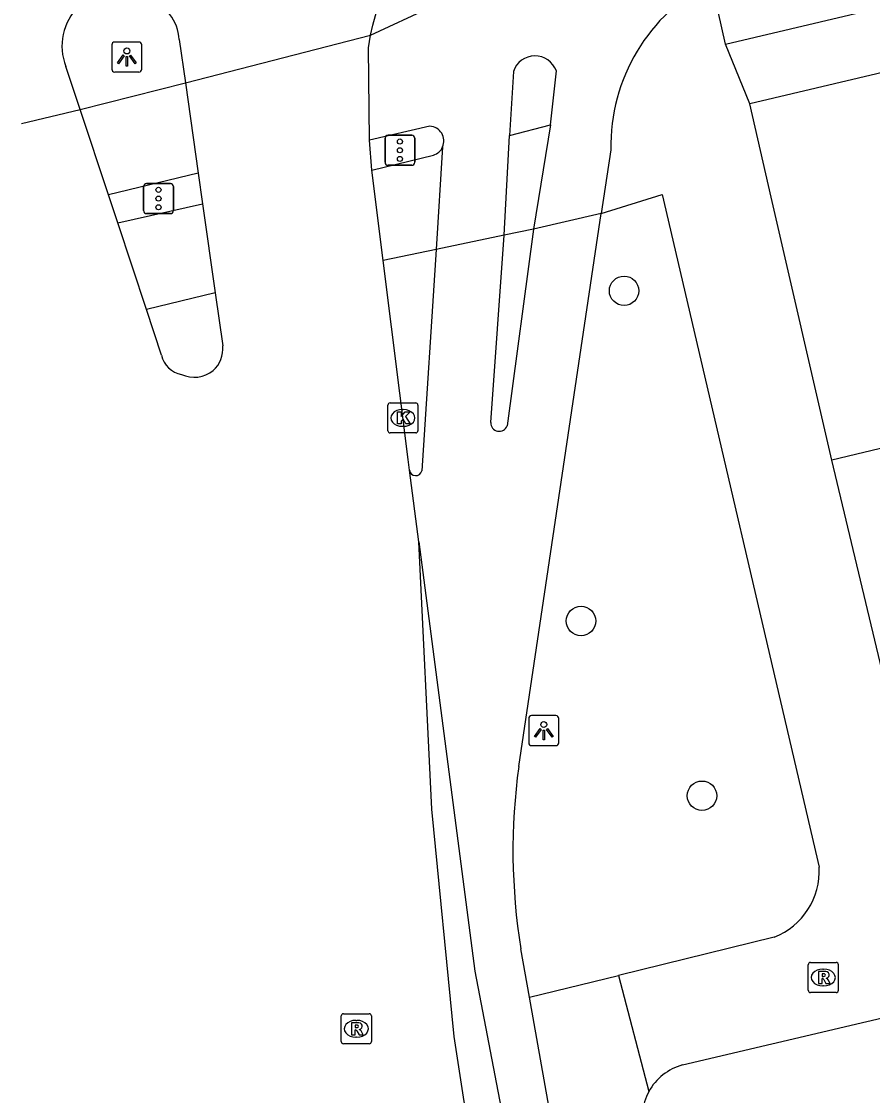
# Model space of a CAD drawing. Extents: x 158038 to 159242, y 380133 to 381214.
# Drawn here: x 158341.56 to 158369.85, y 380896.11 to 380931.84 of the extents above; entities that cross this region are included whole.
import ezdxf

# ---------------------------------------------------------------- set-up
doc = ezdxf.new("R2010")
doc.units = 0
for name, color, linetype in [('IMGEO_Boom', 7, 'Continuous'), ('IMGEO_Fietspad_open', 7, 'Continuous'), ('IMGEO_Kolk', 7, 'Continuous'), ('IMGEO_Lichtpunt', 7, 'Continuous'), ('IMGEO_Pand', 7, 'Continuous'), ('IMGEO_Rijbaan_lokaal_gesloten', 7, 'Continuous'), ('IMGEO_Rijbaan_regionaal_gesloten', 7, 'Continuous'), ('IMGEO_Rioolput', 7, 'Continuous'), ('IMGEO_Verkeersregelinstallatiepaal', 7, 'Continuous'), ('IMGEO_Voetpad_open', 7, 'Continuous')]:
    doc.layers.add(name, color=color, linetype=linetype)

msp = doc.modelspace()

# ---------------------------------------------------------------- linework, layer by layer
at = {"layer": 'IMGEO_Boom'}
for centre in [(158361.592, 380922.879), (158360.161, 380911.897), (158364.183, 380906.085)]:
    msp.add_circle(centre, 0.489, dxfattribs=at)
at = {"layer": 'IMGEO_Fietspad_open'}
for points in [[(158353.166, 380931.377), (158355.163, 380932.314), (158355.39, 380932.434), (158355.605, 380932.574), (158355.806, 380932.733), (158355.993, 380932.909), (158356.163, 380933.101), (158356.315, 380933.308), (158356.448, 380933.527), (158356.561, 380933.757), (158356.654, 380933.997), (158356.724, 380934.243), (158356.772, 380934.495), (158356.797, 380934.747), (158356.803, 380934.957), (158356.79, 380935.167), (158356.758, 380935.375), (158356.708, 380935.579), (158356.64, 380935.777), (158356.554, 380935.969), (158356.452, 380936.153), (158356.333, 380936.326), (158356.2, 380936.489), (158356.105, 380936.588)], [(158357.911, 380930.176), (158357.781, 380928.049)], [(158359.143, 380928.404), (158359.342, 380930.192)], [(158343.507, 380928.908), (158347.006, 380929.791)], [(158359.143, 380928.404), (158358.578, 380924.93)], [(158355.133, 380928.354), (158353.129, 380927.889)], [(158357.605, 380924.732), (158357.781, 380928.049)], [(158355.559, 380927.664), (158355.341, 380924.253)], [(158361.151, 380927.566), (158360.836, 380925.452)], [(158347.431, 380926.797), (158344.448, 380926.068)], [(158358.093, 380907.058), (158360.836, 380925.452)], [(158360.836, 380925.452), (158358.578, 380924.93)], [(158358.578, 380924.93), (158357.702, 380918.389)], [(158357.605, 380924.732), (158355.341, 380924.253)], [(158357.163, 380918.495), (158357.605, 380924.732)], [(158355.341, 380924.253), (158354.867, 380916.888)], [(158358.449, 380899.382), (158358.162, 380900.998)], [(158360.575, 380887.406), (158359.872, 380891.367), (158359.214, 380895.075), (158358.449, 380899.382)]]:
    msp.add_lwpolyline(points, dxfattribs=at)
for centre, radius, start, end in [((158367.294, 380927.69), 6.144, 117.0348, 181.1522), ((158358.629, 380929.933), 0.758, 19.9984, 161.2828), ((158355.11, 380927.863), 0.491, 336.1067, 87.275), ((158357.441, 380918.484), 0.278, 177.6683, 340.0801), ((158354.665, 380916.939), 0.208, 188.2696, 345.8375), ((158378.102, 380904.255), 20.205, 172.0269, 189.2778)]:
    msp.add_arc(centre, radius, start, end, dxfattribs=at)
at = {"layer": 'IMGEO_Kolk'}
for p, q in [((158353.813, 380919.151), (158354.665, 380919.151)), ((158353.738, 380918.225), (158353.738, 380919.077)), ((158354.226, 380918.931), (158354.251, 380918.931)), ((158354.739, 380919.077), (158354.739, 380918.225)), ((158354.665, 380918.151), (158353.813, 380918.151)), ((158354.249, 380918.371), (158354.224, 380918.371))]:
    msp.add_line(p, q, dxfattribs=at)
for points in [[(158353.813, 380919.151), (158354.665, 380919.151)], [(158353.738, 380918.225), (158353.738, 380919.077)], [(158354.059, 380918.851), (158354.182, 380918.851), (158354.182, 380918.7), (158354.312, 380918.851), (158354.476, 380918.851), (158354.33, 380918.7), (158354.483, 380918.451), (158354.331, 380918.451), (158354.246, 380918.615), (158354.182, 380918.548), (158354.182, 380918.451), (158354.059, 380918.451), (158354.059, 380918.851)], [(158354.739, 380919.077), (158354.739, 380918.225)], [(158354.665, 380918.151), (158353.813, 380918.151)]]:
    msp.add_lwpolyline(points, dxfattribs=at)
for centre, start, end in [((158353.815, 380919.075), 91.552, 178.448), ((158353.815, 380919.075), 91.552, 178.448), ((158354.663, 380919.075), 1.552, 88.448), ((158354.663, 380919.075), 1.552, 88.448), ((158353.815, 380918.227), 181.552, 268.448), ((158353.815, 380918.227), 181.552, 268.448), ((158354.663, 380918.227), 271.552, 358.448), ((158354.663, 380918.227), 271.552, 358.448)]:
    msp.add_arc(centre, 0.0765, start, end, dxfattribs=at)
for centre, major_axis, ratio, start_param, end_param in [((158354.225, 380918.651), (-0.387, 0.002), 0.722429, 4.712389, 7.853982), ((158354.25, 380918.651), (-0.39, 0.002), 0.717154, 1.570796, 4.712389)]:
    msp.add_ellipse(centre, major_axis=major_axis, ratio=ratio, start_param=start_param, end_param=end_param, dxfattribs=at)
at = {"layer": 'IMGEO_Lichtpunt'}
for p, q in [((158344.561, 380931.058), (158344.561, 380930.251)), ((158344.561, 380931.058), (158344.561, 380930.251)), ((158345.463, 380931.153), (158344.655, 380931.153)), ((158345.463, 380931.153), (158344.655, 380931.153)), ((158345.557, 380930.251), (158345.557, 380931.058)), ((158345.557, 380930.251), (158345.557, 380931.058)), ((158344.655, 380930.157), (158345.463, 380930.157)), ((158344.655, 380930.157), (158345.463, 380930.157)), ((158359.326, 380908.75), (158358.518, 380908.75)), ((158359.326, 380908.75), (158358.518, 380908.75)), ((158358.424, 380908.655), (158358.424, 380907.848)), ((158358.424, 380908.655), (158358.424, 380907.848)), ((158359.42, 380907.848), (158359.42, 380908.655)), ((158359.42, 380907.848), (158359.42, 380908.655)), ((158358.518, 380907.754), (158359.326, 380907.754)), ((158358.518, 380907.754), (158359.326, 380907.754))]:
    msp.add_line(p, q, dxfattribs=at)
for points in [[(158344.935, 380930.722), (158344.974, 380930.694), (158344.786, 380930.432), (158344.748, 380930.459), (158344.935, 380930.722)], [(158345.037, 380930.674), (158345.084, 380930.674), (158345.084, 380930.352), (158345.037, 380930.352), (158345.037, 380930.674)], [(158345.147, 380930.694), (158345.185, 380930.721), (158345.372, 380930.459), (158345.333, 380930.431), (158345.147, 380930.694)], [(158358.798, 380908.319), (158358.837, 380908.291), (158358.649, 380908.029), (158358.611, 380908.056), (158358.798, 380908.319)], [(158358.9, 380908.271), (158358.947, 380908.271), (158358.947, 380907.949), (158358.9, 380907.949), (158358.9, 380908.271)], [(158359.01, 380908.291), (158359.048, 380908.318), (158359.235, 380908.056), (158359.196, 380908.028), (158359.01, 380908.291)]]:
    msp.add_lwpolyline(points, dxfattribs=at)
for centre in [(158345.06, 380930.856), (158358.923, 380908.453)]:
    msp.add_circle(centre, 0.0994, dxfattribs=at)
for centre, start, end in [((158344.655, 380931.058), 90, 180), ((158344.655, 380931.058), 90, 180), ((158345.463, 380931.058), 0, 90), ((158345.463, 380931.058), 0, 90), ((158344.655, 380930.251), 180, 270), ((158344.655, 380930.251), 180, 270), ((158345.463, 380930.251), 270, 0), ((158345.463, 380930.251), 270, 360), ((158358.518, 380908.655), 90, 180), ((158358.518, 380908.655), 90, 180), ((158359.326, 380908.655), 0, 90), ((158359.326, 380908.655), 0, 90), ((158358.518, 380907.848), 180, 270), ((158358.518, 380907.848), 180, 270), ((158359.326, 380907.848), 270, 0), ((158359.326, 380907.848), 270, 360)]:
    msp.add_arc(centre, 0.0946, start, end, dxfattribs=at)
at = {"layer": 'IMGEO_Pand'}
for points in [[(158374.163, 380920.174), (158372.398, 380919.753), (158372.753, 380918.261), (158368.505, 380917.249)], [(158370.584, 380908.52), (158368.505, 380917.249)]]:
    msp.add_lwpolyline(points, dxfattribs=at)
at = {"layer": 'IMGEO_Rijbaan_lokaal_gesloten'}
for points in [[(158353.129, 380927.889), (158353.099, 380930.965), (158353.166, 380931.377)], [(158347.006, 380929.791), (158347.431, 380926.797)], [(158344.448, 380926.068), (158343.507, 380928.908)], [(158353.208, 380926.894), (158353.129, 380927.889)], [(158347.431, 380926.797), (158347.577, 380925.769)], [(158353.585, 380923.882), (158353.208, 380926.894)], [(158344.755, 380925.141), (158344.448, 380926.068)], [(158347.577, 380925.769), (158347.998, 380922.806)], [(158345.709, 380922.262), (158344.755, 380925.141)], [(158354.459, 380916.909), (158354.411, 380917.272), (158353.585, 380923.882)], [(158347.998, 380922.806), (158348.248, 380921.044)], [(158346.215, 380920.734), (158345.709, 380922.262)], [(158354.768, 380914.533), (158354.459, 380916.909)], [(158369.121, 380837.424), (158360.718, 380873.173), (158358.256, 380883.981), (158357.249, 380889.587), (158355.941, 380898.081), (158355.198, 380905.643), (158354.768, 380914.533)], [(158354.768, 380914.533), (158356.63, 380900.251), (158358.626, 380889.843), (158359.628, 380884.26)]]:
    msp.add_lwpolyline(points, dxfattribs=at)
for centre, radius, start, end in [((158347.28, 380920.951), 0.972, 311.944, 5.4737), ((158347.015, 380920.903), 0.817, 191.9266, 260.4512), ((158347.301, 380920.991), 0.989, 244.7273, 309.4825)]:
    msp.add_arc(centre, radius, start, end, dxfattribs=at)
at = {"layer": 'IMGEO_Rijbaan_regionaal_gesloten'}
for points in [[(158353.166, 380931.377), (158353.237, 380931.719), (158353.446, 380932.48), (158353.722, 380933.219), (158354.063, 380933.931), (158354.466, 380934.609), (158354.923, 380935.274), (158355.485, 380935.958), (158356.105, 380936.588)], [(158347.006, 380929.791), (158353.166, 380931.377)], [(158346.801, 380931.237), (158347.006, 380929.791)], [(158343.507, 380928.908), (158343.031, 380930.345)], [(158341.557, 380928.44), (158341.557, 380928.44), (158343.507, 380928.908)]]:
    msp.add_lwpolyline(points, dxfattribs=at)
for centre, radius, start, end in [((158344.766, 380931.021), 1.863, 134.8861, 201.2932), ((158345.265, 380931.145), 1.539, 3.4415, 70.6749)]:
    msp.add_arc(centre, radius, start, end, dxfattribs=at)
at = {"layer": 'IMGEO_Rioolput'}
for p, q in [((158367.79, 380900.539), (158368.642, 380900.539)), ((158367.715, 380899.613), (158367.715, 380900.465)), ((158368.203, 380900.319), (158368.228, 380900.319)), ((158368.716, 380900.465), (158368.716, 380899.613)), ((158368.642, 380899.539), (158367.79, 380899.539)), ((158368.226, 380899.759), (158368.201, 380899.759)), ((158352.189, 380897.908), (158352.189, 380898.76)), ((158352.264, 380898.834), (158353.116, 380898.834)), ((158353.19, 380898.76), (158353.19, 380897.908)), ((158352.677, 380898.614), (158352.702, 380898.614)), ((158352.7, 380898.054), (158352.675, 380898.054)), ((158353.116, 380897.834), (158352.264, 380897.834))]:
    msp.add_line(p, q, dxfattribs=at)
for points in [[(158367.79, 380900.539), (158368.642, 380900.539)], [(158367.715, 380899.613), (158367.715, 380900.465)], [(158368.304, 380900.237), (158368.052, 380900.239), (158368.052, 380899.839)], [(158368.716, 380900.465), (158368.716, 380899.613)], [(158368.052, 380899.839), (158368.176, 380899.839), (158368.176, 380900.001), (158368.187, 380900.001)], [(158368.23, 380900.158), (158368.176, 380900.158), (158368.176, 380900.077)], [(158368.176, 380900.077), (158368.228, 380900.077)], [(158368.234, 380899.972), (158368.305, 380899.839), (158368.445, 380899.839), (158368.38, 380899.965)], [(158368.642, 380899.539), (158367.79, 380899.539)], [(158352.189, 380897.908), (158352.189, 380898.76)], [(158352.264, 380898.834), (158353.116, 380898.834)], [(158353.19, 380898.76), (158353.19, 380897.908)], [(158352.778, 380898.532), (158352.526, 380898.534), (158352.526, 380898.134)], [(158352.704, 380898.453), (158352.65, 380898.453), (158352.65, 380898.372)], [(158352.526, 380898.134), (158352.65, 380898.134), (158352.65, 380898.296), (158352.661, 380898.296)], [(158352.65, 380898.372), (158352.702, 380898.372)], [(158352.708, 380898.267), (158352.779, 380898.134), (158352.919, 380898.134), (158352.854, 380898.26)], [(158353.116, 380897.834), (158352.264, 380897.834)]]:
    msp.add_lwpolyline(points, dxfattribs=at)
for centre, radius, start, end in [((158367.792, 380900.463), 0.0765, 91.552, 178.448), ((158367.792, 380900.463), 0.0765, 91.552, 178.448), ((158368.64, 380900.463), 0.0765, 1.552, 88.448), ((158368.64, 380900.463), 0.0765, 1.552, 88.448), ((158368.303, 380900.127), 0.109, 350.3612, 89.416), ((158368.186, 380899.948), 0.0533, 26.0293, 88.6989), ((158368.212, 380900.266), 0.19, 274.7715, 282.9687), ((158368.236, 380900.062), 0.0964, 77.0061, 93.1865), ((158368.25, 380900.119), 0.0378, 276.6634, 79.6772), ((158368.301, 380900.127), 0.112, 277.5842, 350.9817), ((158368.285, 380899.912), 0.108, 29.5134, 73.7905), ((158367.792, 380899.615), 0.0765, 181.552, 268.448), ((158367.792, 380899.615), 0.0765, 181.552, 268.448), ((158368.64, 380899.615), 0.0765, 271.552, 358.448), ((158368.64, 380899.615), 0.0765, 271.552, 358.448), ((158352.266, 380898.758), 0.0765, 91.552, 178.448), ((158352.266, 380898.758), 0.0765, 91.552, 178.448), ((158353.114, 380898.758), 0.0765, 1.552, 88.448), ((158353.114, 380898.758), 0.0765, 1.552, 88.448), ((158352.71, 380898.357), 0.0964, 77.0061, 93.1865), ((158352.724, 380898.414), 0.0378, 276.6634, 79.6772), ((158352.777, 380898.422), 0.109, 350.3612, 89.416), ((158352.775, 380898.422), 0.112, 277.5842, 350.9817), ((158352.66, 380898.243), 0.0533, 26.0293, 88.6989), ((158352.686, 380898.561), 0.19, 274.7715, 282.9687), ((158352.759, 380898.207), 0.108, 29.5134, 73.7905), ((158352.266, 380897.91), 0.0765, 181.552, 268.448), ((158352.266, 380897.91), 0.0765, 181.552, 268.448), ((158353.114, 380897.91), 0.0765, 271.552, 358.448), ((158353.114, 380897.91), 0.0765, 271.552, 358.448)]:
    msp.add_arc(centre, radius, start, end, dxfattribs=at)
for centre, major_axis, ratio, start_param, end_param in [((158368.202, 380900.039), (-0.387, 0.002), 0.722429, 4.712389, 7.853982), ((158368.227, 380900.039), (-0.39, 0.002), 0.717154, 1.570796, 4.712389), ((158352.676, 380898.334), (-0.387, 0.002), 0.722429, 4.712389, 7.853982), ((158352.701, 380898.334), (-0.39, 0.002), 0.717154, 1.570796, 4.712389)]:
    msp.add_ellipse(centre, major_axis=major_axis, ratio=ratio, start_param=start_param, end_param=end_param, dxfattribs=at)
at = {"layer": 'IMGEO_Verkeersregelinstallatiepaal'}
for p, q in [((158353.744, 380928.054), (158354.534, 380928.054)), ((158354.534, 380928.054), (158353.744, 380928.054)), ((158353.644, 380927.154), (158353.644, 380927.954)), ((158353.644, 380927.954), (158353.644, 380927.154)), ((158354.634, 380927.954), (158354.634, 380927.154)), ((158354.634, 380927.154), (158354.634, 380927.954)), ((158354.534, 380927.054), (158353.744, 380927.054)), ((158353.744, 380927.054), (158354.534, 380927.054)), ((158345.617, 380925.547), (158345.617, 380926.347)), ((158345.617, 380926.347), (158345.617, 380925.547)), ((158345.717, 380926.447), (158346.507, 380926.447)), ((158346.507, 380926.447), (158345.717, 380926.447)), ((158346.607, 380926.347), (158346.607, 380925.547)), ((158346.607, 380925.547), (158346.607, 380926.347)), ((158346.507, 380925.447), (158345.717, 380925.447)), ((158345.717, 380925.447), (158346.507, 380925.447))]:
    msp.add_line(p, q, dxfattribs=at)
for centre in [(158354.139, 380927.844), (158354.139, 380927.554), (158354.139, 380927.264), (158346.112, 380926.237), (158346.112, 380925.947), (158346.112, 380925.657)]:
    msp.add_circle(centre, 0.085, dxfattribs=at)
for centre, start, end in [((158353.744, 380927.954), 90, 180), ((158353.744, 380927.954), 90, 180), ((158354.534, 380927.954), 0, 90), ((158354.534, 380927.954), 360, 90), ((158353.744, 380927.154), 180, 270), ((158353.744, 380927.154), 180, 270), ((158354.534, 380927.154), 270, 0), ((158354.534, 380927.154), 270, 0), ((158345.717, 380926.347), 90, 180), ((158345.717, 380926.347), 90, 180), ((158346.507, 380926.347), 0, 90), ((158346.507, 380926.347), 360, 90), ((158345.717, 380925.547), 180, 270), ((158345.717, 380925.547), 180, 270), ((158346.507, 380925.547), 270, 0), ((158346.507, 380925.547), 270, 0)]:
    msp.add_arc(centre, 0.1, start, end, dxfattribs=at)
at = {"layer": 'IMGEO_Voetpad_open'}
for points in [[(158364.97, 380931.086), (158401.56, 380939.73), (158451.051, 380951.403), (158500, 380963.025), (158504.694, 380964.14), (158541.178, 380972.748), (158543.921, 380973.246), (158543.487, 380975.057)], [(158438.078, 380946.194), (158365.77, 380929.098)], [(158364.97, 380931.086), (158364.501, 380933.162)], [(158365.77, 380929.098), (158364.97, 380931.086)], [(158368.505, 380917.249), (158366.487, 380925.993), (158365.77, 380929.098)], [(158357.781, 380928.049), (158359.143, 380928.404)], [(158353.208, 380926.894), (158355.253, 380927.393)], [(158360.836, 380925.452), (158362.86, 380926.078), (158368.075, 380903.707)], [(158344.755, 380925.141), (158347.577, 380925.769)], [(158358.578, 380924.93), (158357.605, 380924.732)], [(158355.341, 380924.253), (158353.585, 380923.882)], [(158347.998, 380922.806), (158345.709, 380922.262)], [(158366.582, 380901.382), (158361.405, 380900.109)], [(158358.449, 380899.382), (158361.405, 380900.109)], [(158361.405, 380900.109), (158362.414, 380896.244)], [(158363.53, 380897.133), (158372.63, 380899.273)]]:
    msp.add_lwpolyline(points, dxfattribs=at)
for centre, radius, start, end in [((158355.108, 380927.865), 0.494, 287.0653, 335.9922), ((158365.731, 380903.57), 2.348, 291.2463, 3.3406), ((158364.039, 380895.349), 1.855, 105.9232, 151.1581), ((158364.047, 380895.344), 1.864, 151.1416, 196.1425)]:
    msp.add_arc(centre, radius, start, end, dxfattribs=at)

doc.saveas('drawing.dxf')
